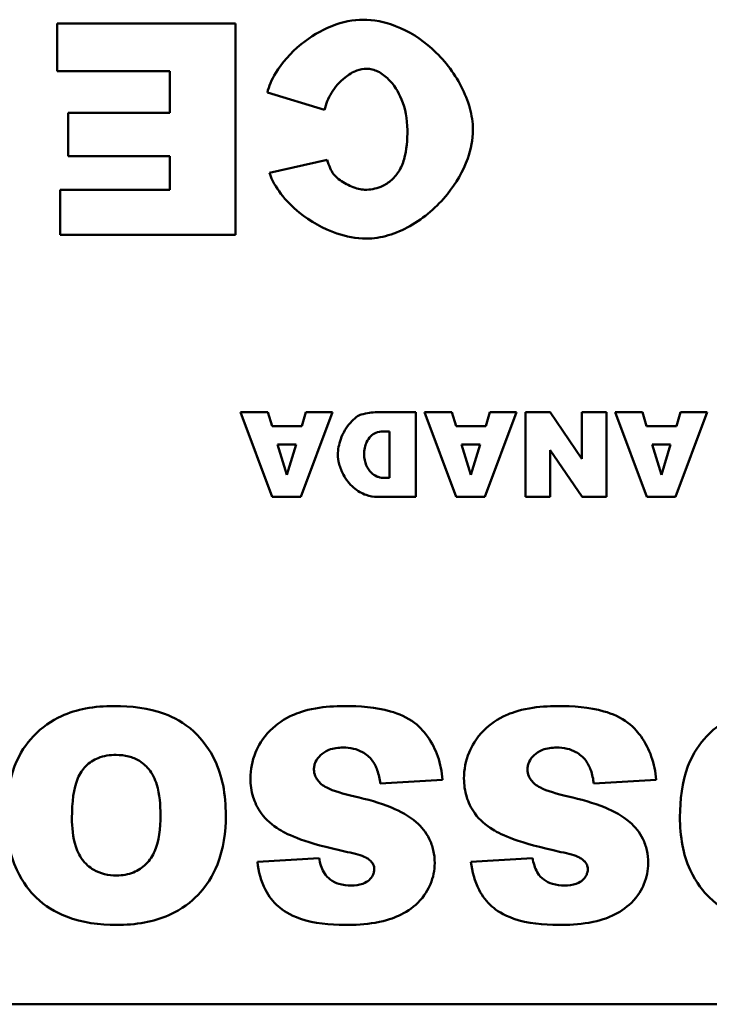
# Model space of a CAD drawing. Header units: inches. Extents: x 0.8 to 75.7, y -7.8 to 49.3.
# Tile 315 of 339: x 53.91 to 54.562, y 43.614 to 44.545. Entities that reach past the tile are written whole.
import ezdxf

# ---------------------------------------------------------------- set-up
doc = ezdxf.new("R2010")
doc.units = ezdxf.units.IN
doc.header["$MEASUREMENT"] = 0
doc.layers.add('Visible Edges(ROSSANSI)', color=7, linetype='Continuous', lineweight=50)

msp = doc.modelspace()

# ---------------------------------------------------------------- linework, layer by layer
at = {"layer": 'Visible Edges(ROSSANSI)'}
for p, q in [((54.11392, 44.5412), (53.94529, 44.5412)), ((53.94529, 44.5412), (53.94529, 44.49597)), ((54.11392, 44.3412), (54.11392, 44.5412)), ((53.94529, 44.49597), (54.05193, 44.49597)), ((54.05193, 44.49597), (54.05193, 44.45651)), ((54.14414, 44.47576), (54.19823, 44.45939)), ((54.05193, 44.45651), (53.95588, 44.45651)), ((53.95588, 44.45651), (53.95588, 44.4157)), ((53.95588, 44.4157), (54.05193, 44.4157)), ((54.05193, 44.4157), (54.05193, 44.38394)), ((54.20073, 44.41204), (54.14606, 44.39991)), ((53.94837, 44.38394), (53.94837, 44.3412)), ((54.05193, 44.38394), (53.94837, 44.38394)), ((53.94837, 44.3412), (54.11392, 44.3412)), ((54.1446, 44.17355), (54.11873, 44.17355)), ((54.11873, 44.17355), (54.14876, 44.09355)), ((54.1486, 44.16031), (54.1446, 44.17355)), ((54.17578, 44.09355), (54.20589, 44.17355)), ((54.18063, 44.17355), (54.17671, 44.16031)), ((54.20589, 44.17355), (54.18063, 44.17355)), ((54.28443, 44.17355), (54.2477, 44.17355)), ((54.28443, 44.09355), (54.28443, 44.17355)), ((54.31861, 44.17355), (54.29274, 44.17355)), ((54.29274, 44.17355), (54.32277, 44.09355)), ((54.32262, 44.16031), (54.31861, 44.17355)), ((54.3498, 44.09355), (54.3799, 44.17355)), ((54.35465, 44.17355), (54.35072, 44.16031)), ((54.3799, 44.17355), (54.35465, 44.17355)), ((54.41155, 44.17355), (54.38822, 44.17355)), ((54.38822, 44.17355), (54.38822, 44.09355)), ((54.44158, 44.12951), (54.41155, 44.17355)), ((54.46483, 44.17355), (54.44158, 44.17355)), ((54.44158, 44.17355), (54.44158, 44.12951)), ((54.46483, 44.09355), (54.46483, 44.17355)), ((54.49879, 44.17355), (54.47291, 44.17355)), ((54.47291, 44.17355), (54.50294, 44.09355)), ((54.50279, 44.16031), (54.49879, 44.17355)), ((54.52997, 44.09355), (54.56008, 44.17355)), ((54.53482, 44.17355), (54.53089, 44.16031)), ((54.56008, 44.17355), (54.53482, 44.17355)), ((54.17671, 44.16031), (54.1486, 44.16031)), ((54.35072, 44.16031), (54.32262, 44.16031)), ((54.53089, 44.16031), (54.50279, 44.16031)), ((54.25363, 44.15538), (54.25971, 44.15538)), ((54.25971, 44.15538), (54.25971, 44.11165)), ((54.15376, 44.14299), (54.17132, 44.14299)), ((54.16254, 44.11427), (54.15376, 44.14299)), ((54.17132, 44.14299), (54.16254, 44.11427)), ((54.32778, 44.14299), (54.34533, 44.14299)), ((54.33655, 44.11427), (54.32778, 44.14299)), ((54.34533, 44.14299), (54.33655, 44.11427)), ((54.41155, 44.13783), (54.44173, 44.09355)), ((54.41155, 44.09355), (54.41155, 44.13783)), ((54.50795, 44.14299), (54.5255, 44.14299)), ((54.51673, 44.11427), (54.50795, 44.14299)), ((54.5255, 44.14299), (54.51673, 44.11427)), ((54.25971, 44.11165), (54.25355, 44.11165)), ((54.14876, 44.09355), (54.17578, 44.09355)), ((54.2477, 44.09355), (54.28443, 44.09355)), ((54.32277, 44.09355), (54.3498, 44.09355)), ((54.38822, 44.09355), (54.41155, 44.09355)), ((54.44173, 44.09355), (54.46483, 44.09355)), ((54.50294, 44.09355), (54.52997, 44.09355)), ((54.25097, 43.82251), (54.30987, 43.82617)), ((54.45289, 43.82251), (54.51179, 43.82617)), ((54.19303, 43.75206), (54.1347, 43.74859)), ((54.39495, 43.75206), (54.33663, 43.74859)), ((55.24633, 43.6139), (51.24633, 43.6139))]:
    msp.add_line(p, q, dxfattribs=at)
for points, knots in [([(54.23461, 44.54467), (54.22562, 44.54467), (54.21547, 44.54269), (54.19468, 44.53449), (54.18488, 44.52864), (54.16601, 44.51337), (54.15779, 44.50383), (54.14813, 44.48778), (54.14548, 44.48143), (54.14414, 44.47576)], [-0.2193082, -0.2193082, -0.2193082, -0.2193082, -0.1639216, -0.1639216, -0.1090699, -0.1090699, -0.0444721, -0.0444721, 0, 0, 0, 0]), ([(54.33855, 44.44072), (54.33855, 44.44752), (54.33743, 44.45443), (54.33367, 44.46808), (54.33086, 44.47501), (54.32059, 44.4949), (54.31103, 44.5072), (54.28971, 44.52637), (54.27807, 44.53383), (54.25485, 44.54275), (54.24439, 44.54467), (54.23461, 44.54467)], [-0.3559299, -0.3559299, -0.3559299, -0.3559299, -0.3108821, -0.3108821, -0.2624178, -0.2624178, -0.1634296, -0.1634296, -0.0745408, -0.0745408, 0, 0, 0, 0]), ([(54.19823, 44.45939), (54.19942, 44.46502), (54.20179, 44.47052), (54.20818, 44.48096), (54.21257, 44.48609), (54.221, 44.49282), (54.2248, 44.49512), (54.23183, 44.49765), (54.23493, 44.49828), (54.23807, 44.49828)], [-0.1495901, -0.1495901, -0.1495901, -0.1495901, -0.1058786, -0.1058786, -0.056901, -0.056901, -0.023954, -0.023954, 0, 0, 0, 0]), ([(54.23807, 44.49828), (54.23987, 44.49828), (54.24166, 44.49804), (54.24524, 44.49714), (54.24701, 44.49647), (54.25247, 44.4938), (54.25588, 44.49117), (54.26366, 44.48331), (54.26793, 44.47684), (54.27449, 44.46081), (54.27657, 44.45102), (54.27657, 44.44034)], [-0.2414972, -0.2414972, -0.2414972, -0.2414972, -0.2219146, -0.2219146, -0.2013139, -0.2013139, -0.1557968, -0.1557968, -0.081396, -0.081396, 0, 0, 0, 0]), ([(54.2375, 44.33774), (54.24459, 44.33774), (54.25165, 44.33889), (54.26559, 44.34297), (54.27248, 44.34599), (54.29244, 44.35723), (54.30467, 44.36783), (54.32255, 44.38989), (54.3293, 44.40129), (54.3367, 44.42217), (54.33855, 44.43141), (54.33855, 44.44072)], [-0.3971658, -0.3971658, -0.3971658, -0.3971658, -0.3430598, -0.3430598, -0.286459, -0.286459, -0.1686381, -0.1686381, -0.0709289, -0.0709289, 0, 0, 0, 0]), ([(54.27657, 44.44034), (54.27657, 44.4314), (54.27587, 44.42144), (54.27223, 44.40864), (54.27054, 44.40447), (54.2681, 44.40088)], [-0.1015051, -0.1015051, -0.1015051, -0.1015051, -0.0331005, -0.0331005, 0, 0, 0, 0]), ([(54.2067, 44.39876), (54.20551, 44.40039), (54.20449, 44.40236), (54.20254, 44.40669), (54.20156, 44.40944), (54.20073, 44.41204)], [-0.03612274, -0.03612274, -0.03612274, -0.03612274, -0.02081743, -0.02081743, 0, 0, 0, 0]), ([(54.14606, 44.39991), (54.14844, 44.39283), (54.15232, 44.38615), (54.16186, 44.37362), (54.16787, 44.36764), (54.1848, 44.35395), (54.19715, 44.34697), (54.21877, 44.3396), (54.22817, 44.33774), (54.2375, 44.33774)], [-0.2937692, -0.2937692, -0.2937692, -0.2937692, -0.2366427, -0.2366427, -0.1737272, -0.1737272, -0.0710862, -0.0710862, 0, 0, 0, 0]), ([(54.23615, 44.38394), (54.23258, 44.38394), (54.22814, 44.38509), (54.21933, 44.38874), (54.21497, 44.39124), (54.20954, 44.39551), (54.20787, 44.39715), (54.2067, 44.39876)], [-0.06681035, -0.06681035, -0.06681035, -0.06681035, -0.04096079, -0.04096079, -0.01515214, -0.01515214, 0, 0, 0, 0]), ([(54.2681, 44.40088), (54.26601, 44.3977), (54.26355, 44.3948), (54.2579, 44.38999), (54.25486, 44.38813), (54.24663, 44.38475), (54.24143, 44.38394), (54.23615, 44.38394)], [-0.09673116, -0.09673116, -0.09673116, -0.09673116, -0.06774226, -0.06774226, -0.04021983, -0.04021983, 0, 0, 0, 0]), ([(54.23299, 44.1714), (54.23159, 44.17102), (54.22991, 44.17015), (54.22632, 44.16752), (54.22446, 44.16581), (54.21899, 44.15956), (54.21569, 44.15415), (54.2118, 44.14332), (54.21082, 44.13828), (54.21082, 44.13328)], [-0.1379992, -0.1379992, -0.1379992, -0.1379992, -0.112289, -0.112289, -0.0873692, -0.0873692, -0.0380582, -0.0380582, 0, 0, 0, 0]), ([(54.2477, 44.17355), (54.24537, 44.17355), (54.24302, 44.17335), (54.23812, 44.17263), (54.23552, 44.17207), (54.23299, 44.1714)], [-0.03774435, -0.03774435, -0.03774435, -0.03774435, -0.01997479, -0.01997479, 0, 0, 0, 0]), ([(54.23569, 44.13375), (54.23569, 44.13582), (54.23588, 44.13792), (54.23667, 44.14182), (54.23725, 44.14367), (54.23896, 44.1474), (54.24018, 44.14924), (54.24318, 44.15223), (54.24486, 44.15336), (54.24894, 44.15502), (54.25127, 44.15538), (54.25363, 44.15538)], [-0.08079257, -0.08079257, -0.08079257, -0.08079257, -0.06495498, -0.06495498, -0.05038457, -0.05038457, -0.03362612, -0.03362612, -0.01798948, -0.01798948, 0, 0, 0, 0]), ([(54.21082, 44.13328), (54.21082, 44.13094), (54.21121, 44.12787), (54.21303, 44.121), (54.21438, 44.11759), (54.21854, 44.10987), (54.22173, 44.10577), (54.22945, 44.09909), (54.23357, 44.09681), (54.24114, 44.09413), (54.24461, 44.09355), (54.2477, 44.09355)], [-0.115181, -0.115181, -0.115181, -0.115181, -0.0964893, -0.0964893, -0.0774162, -0.0774162, -0.0502336, -0.0502336, -0.0235645, -0.0235645, 0, 0, 0, 0]), ([(54.25355, 44.11165), (54.25252, 44.11165), (54.25149, 44.11176), (54.24947, 44.11219), (54.24849, 44.11251), (54.2456, 44.11378), (54.24385, 44.11502), (54.24042, 44.11841), (54.23881, 44.1208), (54.2364, 44.12657), (54.23569, 44.13001), (54.23569, 44.13375)], [-0.09491255, -0.09491255, -0.09491255, -0.09491255, -0.08492541, -0.08492541, -0.0749782, -0.0749782, -0.05447356, -0.05447356, -0.02844888, -0.02844888, 0, 0, 0, 0]), ([(53.99919, 43.89585), (53.99017, 43.89585), (53.98106, 43.89516), (53.96436, 43.89196), (53.95667, 43.88966), (53.94025, 43.8821), (53.93086, 43.87581), (53.91647, 43.86053), (53.90988, 43.85147), (53.89941, 43.82385), (53.89755, 43.80699), (53.89755, 43.79094)], [-0.5784243, -0.5784243, -0.5784243, -0.5784243, -0.4607074, -0.4607074, -0.3563236, -0.3563236, -0.2246714, -0.2246714, -0.1222683, -0.1222683, 0, 0, 0, 0]), ([(54.10486, 43.79248), (54.10486, 43.80201), (54.1041, 43.81164), (54.10054, 43.8293), (54.09797, 43.83739), (54.08995, 43.85387), (54.08333, 43.86363), (54.06527, 43.88036), (54.05564, 43.88534), (54.03189, 43.89403), (54.01515, 43.89585), (53.99919, 43.89585)], [-0.3851353, -0.3851353, -0.3851353, -0.3851353, -0.3191755, -0.3191755, -0.260546, -0.260546, -0.1924308, -0.1924308, -0.121625, -0.121625, 0, 0, 0, 0]), ([(54.2169, 43.89585), (54.2079, 43.89585), (54.19868, 43.89525), (54.17915, 43.89181), (54.17213, 43.88907), (54.16013, 43.88368), (54.15301, 43.87898), (54.1396, 43.86544), (54.13536, 43.85752), (54.12973, 43.84406), (54.12816, 43.83585), (54.12816, 43.82732)], [-0.1860868, -0.1860868, -0.1860868, -0.1860868, -0.1693712, -0.1693712, -0.1492758, -0.1492758, -0.1111652, -0.1111652, -0.0649681, -0.0649681, 0, 0, 0, 0]), ([(54.30987, 43.82617), (54.30925, 43.83368), (54.30781, 43.84107), (54.30296, 43.85491), (54.29973, 43.86117), (54.29343, 43.8699), (54.28934, 43.87537), (54.27658, 43.88516), (54.26857, 43.88855), (54.24676, 43.8947), (54.23112, 43.89585), (54.2169, 43.89585)], [-0.4654095, -0.4654095, -0.4654095, -0.4654095, -0.3446019, -0.3446019, -0.2304385, -0.2304385, -0.1721307, -0.1721307, -0.1084175, -0.1084175, 0, 0, 0, 0]), ([(54.41882, 43.89585), (54.40982, 43.89585), (54.4006, 43.89525), (54.38108, 43.89181), (54.37406, 43.88907), (54.36205, 43.88368), (54.35494, 43.87898), (54.34152, 43.86544), (54.33728, 43.85752), (54.33165, 43.84406), (54.33008, 43.83585), (54.33008, 43.82732)], [-0.1860868, -0.1860868, -0.1860868, -0.1860868, -0.1693712, -0.1693712, -0.1492758, -0.1492758, -0.1111652, -0.1111652, -0.0649681, -0.0649681, 0, 0, 0, 0]), ([(54.51179, 43.82617), (54.51118, 43.83368), (54.50974, 43.84107), (54.50489, 43.85491), (54.50165, 43.86117), (54.49536, 43.8699), (54.49126, 43.87537), (54.4785, 43.88516), (54.47049, 43.88855), (54.44868, 43.8947), (54.43305, 43.89585), (54.41882, 43.89585)], [-0.4654095, -0.4654095, -0.4654095, -0.4654095, -0.3446019, -0.3446019, -0.2304385, -0.2304385, -0.1721307, -0.1721307, -0.1084175, -0.1084175, 0, 0, 0, 0]), ([(54.63595, 43.89585), (54.62694, 43.89585), (54.61783, 43.89516), (54.60112, 43.89196), (54.59344, 43.88966), (54.57702, 43.8821), (54.56763, 43.87581), (54.55324, 43.86053), (54.54665, 43.85147), (54.53618, 43.82385), (54.53432, 43.80699), (54.53432, 43.79094)], [-0.5784243, -0.5784243, -0.5784243, -0.5784243, -0.4607074, -0.4607074, -0.3563236, -0.3563236, -0.2246714, -0.2246714, -0.1222683, -0.1222683, 0, 0, 0, 0]), ([(53.95934, 43.79017), (53.95934, 43.80505), (53.96096, 43.81801), (53.96686, 43.83218), (53.96925, 43.83582), (53.97588, 43.84238), (53.97971, 43.84488), (53.98945, 43.84881), (53.99528, 43.84965), (54.00111, 43.84965)], [-0.1896024, -0.1896024, -0.1896024, -0.1896024, -0.1155441, -0.1155441, -0.0799758, -0.0799758, -0.0444699, -0.0444699, 0, 0, 0, 0]), ([(54.00111, 43.84965), (54.00512, 43.84965), (54.00913, 43.84923), (54.0166, 43.84728), (54.01999, 43.84586), (54.02766, 43.8411), (54.0305, 43.83794), (54.0355, 43.83197), (54.03788, 43.82682), (54.04226, 43.81253), (54.04307, 43.80224), (54.04307, 43.79286)], [-0.1552026, -0.1552026, -0.1552026, -0.1552026, -0.1423617, -0.1423617, -0.1304881, -0.1304881, -0.1134625, -0.1134625, -0.0714503, -0.0714503, 0, 0, 0, 0]), ([(54.18821, 43.83598), (54.18821, 43.83721), (54.18834, 43.83843), (54.18886, 43.84083), (54.18925, 43.84198), (54.19088, 43.84549), (54.19251, 43.84758), (54.19634, 43.85124), (54.19881, 43.85306), (54.20661, 43.85603), (54.21125, 43.85658), (54.21574, 43.85658)], [-0.1199457, -0.1199457, -0.1199457, -0.1199457, -0.1063301, -0.1063301, -0.0928068, -0.0928068, -0.0635414, -0.0635414, -0.0342188, -0.0342188, 0, 0, 0, 0]), ([(54.21574, 43.85658), (54.21905, 43.85658), (54.22238, 43.85627), (54.22855, 43.85483), (54.23138, 43.8538), (54.23764, 43.85034), (54.2407, 43.84769), (54.24327, 43.84445)], [-0.07975348, -0.07975348, -0.07975348, -0.07975348, -0.05449416, -0.05449416, -0.03144363, -0.03144363, 0, 0, 0, 0]), ([(54.39014, 43.83598), (54.39014, 43.83721), (54.39026, 43.83843), (54.39079, 43.84083), (54.39118, 43.84198), (54.3928, 43.84549), (54.39444, 43.84758), (54.39827, 43.85124), (54.40074, 43.85306), (54.40854, 43.85603), (54.41317, 43.85658), (54.41767, 43.85658)], [-0.1199457, -0.1199457, -0.1199457, -0.1199457, -0.1063301, -0.1063301, -0.0928068, -0.0928068, -0.0635414, -0.0635414, -0.0342188, -0.0342188, 0, 0, 0, 0]), ([(54.41767, 43.85658), (54.42098, 43.85658), (54.4243, 43.85627), (54.43048, 43.85483), (54.4333, 43.8538), (54.43957, 43.85034), (54.44263, 43.84769), (54.44519, 43.84445)], [-0.07975348, -0.07975348, -0.07975348, -0.07975348, -0.05449416, -0.05449416, -0.03144363, -0.03144363, 0, 0, 0, 0]), ([(54.24327, 43.84445), (54.24538, 43.8417), (54.24693, 43.83849), (54.2495, 43.83116), (54.2504, 43.82676), (54.25097, 43.82251)], [-0.0591236, -0.0591236, -0.0591236, -0.0591236, -0.03271839, -0.03271839, 0, 0, 0, 0]), ([(54.44519, 43.84445), (54.44731, 43.8417), (54.44886, 43.83849), (54.45143, 43.83116), (54.45232, 43.82676), (54.45289, 43.82251)], [-0.0591236, -0.0591236, -0.0591236, -0.0591236, -0.03271839, -0.03271839, 0, 0, 0, 0]), ([(54.19514, 43.82212), (54.1939, 43.82323), (54.19273, 43.82445), (54.19082, 43.82701), (54.19005, 43.82831), (54.18863, 43.83172), (54.18821, 43.83381), (54.18821, 43.83598)], [-0.04086772, -0.04086772, -0.04086772, -0.04086772, -0.02813448, -0.02813448, -0.01656236, -0.01656236, 0, 0, 0, 0]), ([(54.39707, 43.82212), (54.39582, 43.82323), (54.39466, 43.82445), (54.39275, 43.82701), (54.39198, 43.82831), (54.39055, 43.83172), (54.39014, 43.83381), (54.39014, 43.83598)], [-0.04086772, -0.04086772, -0.04086772, -0.04086772, -0.02813448, -0.02813448, -0.01656236, -0.01656236, 0, 0, 0, 0]), ([(54.12816, 43.82732), (54.12816, 43.82138), (54.12895, 43.81553), (54.1322, 43.80502), (54.13463, 43.79956), (54.14291, 43.78821), (54.14886, 43.7832), (54.16391, 43.77388), (54.17907, 43.76671), (54.21978, 43.75783)], [-0.9993053, -0.9993053, -0.9993053, -0.9993053, -0.7635292, -0.7635292, -0.5624344, -0.5624344, -0.3175496, -0.3175496, 0, 0, 0, 0]), ([(54.22671, 43.81038), (54.21588, 43.81282), (54.20653, 43.81558), (54.19843, 43.81968), (54.19656, 43.82083), (54.19514, 43.82212)], [-0.06130892, -0.06130892, -0.06130892, -0.06130892, -0.01464474, -0.01464474, 0, 0, 0, 0]), ([(54.33008, 43.82732), (54.33008, 43.82138), (54.33087, 43.81553), (54.33412, 43.80502), (54.33656, 43.79956), (54.34483, 43.78821), (54.35078, 43.7832), (54.36583, 43.77388), (54.38099, 43.76671), (54.42171, 43.75783)], [-0.9993053, -0.9993053, -0.9993053, -0.9993053, -0.7635292, -0.7635292, -0.5624344, -0.5624344, -0.3175496, -0.3175496, 0, 0, 0, 0]), ([(54.42864, 43.81038), (54.41781, 43.81282), (54.40845, 43.81558), (54.40036, 43.81968), (54.39849, 43.82083), (54.39707, 43.82212)], [-0.06130892, -0.06130892, -0.06130892, -0.06130892, -0.01464474, -0.01464474, 0, 0, 0, 0]), ([(54.28485, 43.78613), (54.27821, 43.79195), (54.26977, 43.79641), (54.25065, 43.80438), (54.23833, 43.80781), (54.22671, 43.81038)], [-0.1575854, -0.1575854, -0.1575854, -0.1575854, -0.0906523, -0.0906523, 0, 0, 0, 0]), ([(54.48677, 43.78613), (54.48014, 43.79195), (54.4717, 43.79641), (54.45257, 43.80438), (54.44025, 43.80781), (54.42864, 43.81038)], [-0.1575854, -0.1575854, -0.1575854, -0.1575854, -0.0906523, -0.0906523, 0, 0, 0, 0]), ([(54.04307, 43.79286), (54.04307, 43.78006), (54.04159, 43.76822), (54.03574, 43.7543), (54.03318, 43.75019), (54.02591, 43.74305), (54.02204, 43.74044), (54.01258, 43.73656), (54.00718, 43.73569), (54.00169, 43.73569)], [-0.2039692, -0.2039692, -0.2039692, -0.2039692, -0.1195103, -0.1195103, -0.0779546, -0.0779546, -0.041822, -0.041822, 0, 0, 0, 0]), ([(53.89755, 43.79094), (53.89755, 43.78197), (53.89825, 43.77293), (53.90146, 43.75618), (53.90378, 43.74844), (53.91286, 43.72837), (53.92006, 43.72013), (53.93374, 43.70694), (53.94336, 43.70101), (53.96904, 43.69101), (53.98543, 43.68892), (54.0015, 43.68892)], [-0.33721, -0.33721, -0.33721, -0.33721, -0.3003307, -0.3003307, -0.2671462, -0.2671462, -0.2098487, -0.2098487, -0.1224121, -0.1224121, 0, 0, 0, 0]), ([(54.00169, 43.73569), (53.99775, 43.73569), (53.99382, 43.73609), (53.98648, 43.73789), (53.98313, 43.7392), (53.97526, 43.74379), (53.97226, 43.74697), (53.96707, 43.75299), (53.96462, 43.75795), (53.96018, 43.77164), (53.95934, 43.78126), (53.95934, 43.79017)], [-0.1543748, -0.1543748, -0.1543748, -0.1543748, -0.1407993, -0.1407993, -0.1282905, -0.1282905, -0.1093867, -0.1093867, -0.0678725, -0.0678725, 0, 0, 0, 0]), ([(54.0015, 43.68892), (54.01036, 43.68892), (54.01927, 43.6896), (54.03584, 43.69269), (54.04353, 43.69493), (54.0637, 43.70376), (54.07239, 43.71096), (54.0865, 43.72546), (54.09263, 43.73518), (54.10273, 43.76074), (54.10486, 43.77671), (54.10486, 43.79248)], [-0.3524613, -0.3524613, -0.3524613, -0.3524613, -0.3113787, -0.3113787, -0.2742855, -0.2742855, -0.2092964, -0.2092964, -0.1201929, -0.1201929, 0, 0, 0, 0]), ([(54.30236, 43.74744), (54.30236, 43.7515), (54.30197, 43.75555), (54.30024, 43.7633), (54.29897, 43.76693), (54.29422, 43.77648), (54.28997, 43.78168), (54.28485, 43.78613)], [-0.1122514, -0.1122514, -0.1122514, -0.1122514, -0.0812556, -0.0812556, -0.0517516, -0.0517516, 0, 0, 0, 0]), ([(54.50429, 43.74744), (54.50429, 43.7515), (54.50389, 43.75555), (54.50217, 43.7633), (54.5009, 43.76693), (54.49615, 43.77648), (54.4919, 43.78168), (54.48677, 43.78613)], [-0.1122514, -0.1122514, -0.1122514, -0.1122514, -0.0812556, -0.0812556, -0.0517516, -0.0517516, 0, 0, 0, 0]), ([(54.53432, 43.79094), (54.53432, 43.78197), (54.53502, 43.77293), (54.53823, 43.75618), (54.54055, 43.74844), (54.54962, 43.72837), (54.55682, 43.72013), (54.57051, 43.70694), (54.58012, 43.70101), (54.60581, 43.69101), (54.6222, 43.68892), (54.63826, 43.68892)], [-0.33721, -0.33721, -0.33721, -0.33721, -0.3003307, -0.3003307, -0.2671462, -0.2671462, -0.2098487, -0.2098487, -0.1224121, -0.1224121, 0, 0, 0, 0]), ([(54.21978, 43.75783), (54.22701, 43.75639), (54.23324, 43.75468), (54.23842, 43.75209), (54.23964, 43.75137), (54.24057, 43.75052)], [-0.04433466, -0.04433466, -0.04433466, -0.04433466, -0.00964261, -0.00964261, 0, 0, 0, 0]), ([(54.42171, 43.75783), (54.42893, 43.75639), (54.43517, 43.75468), (54.44035, 43.75209), (54.44156, 43.75137), (54.4425, 43.75052)], [-0.04433466, -0.04433466, -0.04433466, -0.04433466, -0.00964261, -0.00964261, 0, 0, 0, 0]), ([(54.1347, 43.74859), (54.13583, 43.73943), (54.13815, 43.73028), (54.1455, 43.71607), (54.14954, 43.71076), (54.15861, 43.70287), (54.16504, 43.69835), (54.18851, 43.6903), (54.20344, 43.68892), (54.21728, 43.68892)], [-0.4418767, -0.4418767, -0.4418767, -0.4418767, -0.2957437, -0.2957437, -0.1886322, -0.1886322, -0.1054557, -0.1054557, 0, 0, 0, 0]), ([(54.22344, 43.72626), (54.21955, 43.72626), (54.21558, 43.72667), (54.20885, 43.72866), (54.20605, 43.72998), (54.2018, 43.73319), (54.19955, 43.73529), (54.19517, 43.74281), (54.19381, 43.74748), (54.19303, 43.75206)], [-0.1640096, -0.1640096, -0.1640096, -0.1640096, -0.1097308, -0.1097308, -0.0662085, -0.0662085, -0.0353979, -0.0353979, 0, 0, 0, 0]), ([(54.21728, 43.68892), (54.22682, 43.68892), (54.23682, 43.68947), (54.25731, 43.69294), (54.26401, 43.69566), (54.27479, 43.70064), (54.28113, 43.70468), (54.29289, 43.71624), (54.2963, 43.72273), (54.30102, 43.73393), (54.30236, 43.74055), (54.30236, 43.74744)], [-0.1622541, -0.1622541, -0.1622541, -0.1622541, -0.1455565, -0.1455565, -0.1259062, -0.1259062, -0.0926284, -0.0926284, -0.0524969, -0.0524969, 0, 0, 0, 0]), ([(54.24057, 43.75052), (54.24144, 43.74979), (54.24226, 43.74898), (54.24358, 43.74731), (54.24411, 43.74645), (54.24496, 43.74441), (54.24519, 43.74325), (54.24519, 43.74205)], [-0.02546429, -0.02546429, -0.02546429, -0.02546429, -0.01682909, -0.01682909, -0.00919782, -0.00919782, 0, 0, 0, 0]), ([(54.33663, 43.74859), (54.33776, 43.73943), (54.34007, 43.73028), (54.34742, 43.71607), (54.35146, 43.71076), (54.36054, 43.70287), (54.36696, 43.69835), (54.39044, 43.6903), (54.40537, 43.68892), (54.41921, 43.68892)], [-0.4418767, -0.4418767, -0.4418767, -0.4418767, -0.2957437, -0.2957437, -0.1886322, -0.1886322, -0.1054557, -0.1054557, 0, 0, 0, 0]), ([(54.42537, 43.72626), (54.42148, 43.72626), (54.4175, 43.72667), (54.41078, 43.72866), (54.40797, 43.72998), (54.40372, 43.73319), (54.40147, 43.73529), (54.3971, 43.74281), (54.39574, 43.74748), (54.39495, 43.75206)], [-0.1640096, -0.1640096, -0.1640096, -0.1640096, -0.1097308, -0.1097308, -0.0662085, -0.0662085, -0.0353979, -0.0353979, 0, 0, 0, 0]), ([(54.41921, 43.68892), (54.42874, 43.68892), (54.43874, 43.68947), (54.45923, 43.69294), (54.46593, 43.69566), (54.47672, 43.70064), (54.48305, 43.70468), (54.49481, 43.71624), (54.49823, 43.72273), (54.50294, 43.73393), (54.50429, 43.74055), (54.50429, 43.74744)], [-0.1622541, -0.1622541, -0.1622541, -0.1622541, -0.1455565, -0.1455565, -0.1259062, -0.1259062, -0.0926284, -0.0926284, -0.0524969, -0.0524969, 0, 0, 0, 0]), ([(54.4425, 43.75052), (54.44337, 43.74979), (54.44419, 43.74898), (54.44551, 43.74731), (54.44603, 43.74645), (54.44688, 43.74441), (54.44712, 43.74325), (54.44712, 43.74205)], [-0.02546429, -0.02546429, -0.02546429, -0.02546429, -0.01682909, -0.01682909, -0.00919782, -0.00919782, 0, 0, 0, 0]), ([(54.24519, 43.74205), (54.24519, 43.74099), (54.24509, 43.73994), (54.24465, 43.73791), (54.24433, 43.73695), (54.24305, 43.73423), (54.24183, 43.73269), (54.23906, 43.73018), (54.23722, 43.72885), (54.23092, 43.72665), (54.22707, 43.72626), (54.22344, 43.72626)], [-0.1044389, -0.1044389, -0.1044389, -0.1044389, -0.0904726, -0.0904726, -0.0770037, -0.0770037, -0.0508227, -0.0508227, -0.0276249, -0.0276249, 0, 0, 0, 0]), ([(54.44712, 43.74205), (54.44712, 43.74099), (54.44702, 43.73994), (54.44658, 43.73791), (54.44626, 43.73695), (54.44498, 43.73423), (54.44376, 43.73269), (54.44099, 43.73018), (54.43915, 43.72885), (54.43284, 43.72665), (54.42899, 43.72626), (54.42537, 43.72626)], [-0.1044389, -0.1044389, -0.1044389, -0.1044389, -0.0904726, -0.0904726, -0.0770037, -0.0770037, -0.0508227, -0.0508227, -0.0276249, -0.0276249, 0, 0, 0, 0])]:
    msp.add_open_spline(points, degree=3, knots=knots, dxfattribs=at)

doc.saveas('drawing.dxf')
